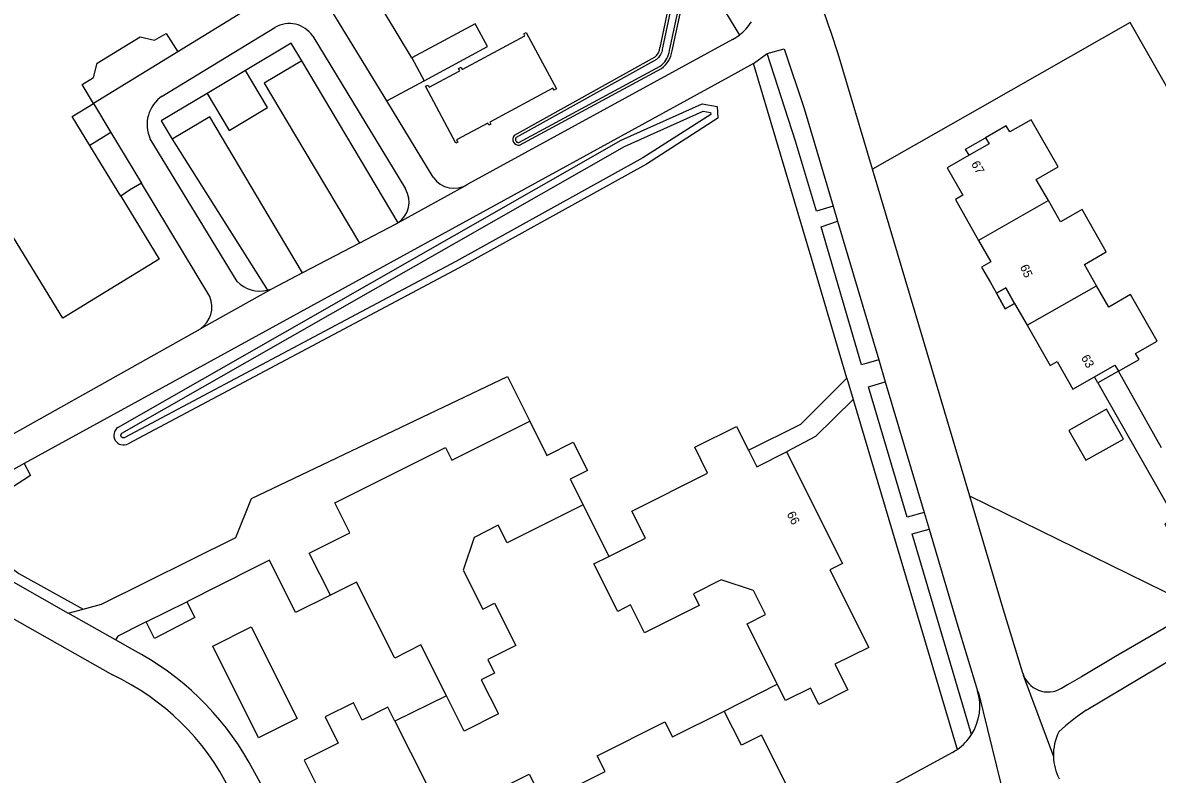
# Model space of a CAD drawing. Extents: x 158132 to 159658, y 385257 to 387209.
# Drawn here: x 158700.3 to 158829.4, y 386574.5 to 386660.1 of the extents above; entities that cross this region are included whole.
import ezdxf

# ---------------------------------------------------------------- set-up
doc = ezdxf.new("R2010")
doc.units = 0
for name, color, linetype in [('IMGEO_Gemengd_bos', 7, 'Continuous'), ('IMGEO_Groenvoorziening', 7, 'Continuous'), ('IMGEO_Pand', 7, 'Continuous'), ('IMGEO_Pand_nummerreeks', 7, 'Continuous'), ('IMGEO_Pand_overbouw', 7, 'Continuous'), ('IMGEO_Parkeervlak_open', 7, 'Continuous'), ('IMGEO_Rijbaan_lokaal_gesloten', 7, 'Continuous'), ('IMGEO_Voetpad_open', 7, 'Continuous'), ('IMGEO_Waterloop', 7, 'Continuous')]:
    doc.layers.add(name, color=color, linetype=linetype)

msp = doc.modelspace()

# ---------------------------------------------------------------- linework, layer by layer
at = {"layer": 'IMGEO_Gemengd_bos'}
msp.add_lwpolyline([(158952.31, 386658.15), (158934.18, 386686.67), (158894, 386663.42), (158841.79, 386632.99), (158839.81, 386636.46), (158826.35, 386660.11), (158809.51, 386650.52), (158797.01, 386643.41)], dxfattribs=at)
at = {"layer": 'IMGEO_Groenvoorziening'}
for points in [[(158774.06, 386663.26), (158772.8, 386657.26)], [(158774.2, 386656.87), (158775.45, 386662.72)], [(158772.24, 386656.16), (158756.24, 386647.23)], [(158756.85, 386646.15), (158773.01, 386654.87)], [(158711.14, 386614), (158768.42, 386646.71), (158777.61, 386650.83), (158779.35, 386650.56), (158779.42, 386649.22), (158771.29, 386643.99), (158749.98, 386632.18)], [(158713.82, 386641.81), (158712.46, 386641), (158711.46, 386640.32)], [(158749.98, 386632.18), (158712.29, 386612.14)], [(158764.08, 386605.19), (158766.99, 386599.3)], [(158780.14, 386581.71), (158786.18, 386584.76)], [(158748.52, 386583.44), (158742.66, 386580.57)]]:
    msp.add_lwpolyline(points, dxfattribs=at)
for centre, radius, start, end in [((158771.3, 386657.32), 1.5, 308.9705, 357.5253), ((158771.31, 386657.24), 2.91, 305.7114, 352.6995), ((158756.73, 386646.8), 0.658, 138.0932, 280.9178), ((158711.77, 386613.1), 1.1, 124.9851, 298.2436)]:
    msp.add_arc(centre, radius, start, end, dxfattribs=at)
at = {"layer": 'IMGEO_Pand'}
for points in [[(158711.46, 386640.32), (158715.84, 386633.16), (158704.85, 386626.45), (158696.4, 386640.22), (158692.6, 386637.91), (158689.71, 386642.62), (158688.04, 386642.98), (158687.21, 386644.23), (158681.2, 386640.63), (158677.49, 386646.69), (158676.16, 386645.86), (158674.35, 386646.32), (158673.56, 386647.64), (158671.05, 386646.11), (158668.36, 386650.5), (158667.29, 386649.86), (158665.53, 386652.75), (158666.58, 386653.45), (158661.41, 386661.95), (158663.9, 386663.45), (158663.11, 386664.82), (158663.55, 386666.62), (158664.88, 386667.4), (158661.04, 386673.7)], [(158725.33, 386661.29), (158717.94, 386656.78)], [(158708.34, 386650.9), (158707.05, 386653.03), (158708.35, 386653.84), (158708.76, 386655.49), (158713.66, 386658.48), (158715.3, 386658.1), (158716.61, 386658.87), (158717.94, 386656.78)], [(158750.18, 386655.01), (158750.31, 386654.77), (158757.45, 386658.6), (158757.32, 386658.83), (158757.6, 386658.98), (158761.05, 386652.55), (158760.77, 386652.4), (158760.64, 386652.64), (158753.46, 386648.77), (158753.59, 386648.53), (158753.35, 386648.4), (158753.22, 386648.64), (158749.68, 386646.73), (158749.81, 386646.49), (158749.58, 386646.36), (158746.15, 386652.84), (158746.43, 386652.99), (158746.56, 386652.76), (158750.03, 386654.61), (158749.9, 386654.85), (158750.18, 386655.01)], [(158707.94, 386646.09), (158705.91, 386649.4), (158708.34, 386650.9)], [(158817.03, 386639.83), (158815.65, 386642.24), (158818.14, 386643.66), (158815.07, 386649.04), (158812.63, 386647.65), (158812.24, 386648.33), (158809.89, 386646.98)], [(158809.89, 386646.98), (158810.28, 386646.29), (158808.01, 386644.99)], [(158711.46, 386640.32), (158707.94, 386646.09)], [(158808.01, 386644.99), (158805.52, 386643.57), (158807.3, 386640.44), (158806.44, 386639.95), (158809.09, 386635.3)], [(158817.03, 386639.83), (158809.09, 386635.3)], [(158822.51, 386630.14), (158821.13, 386632.57), (158823.62, 386633.99), (158820.87, 386638.82), (158818.4, 386637.41), (158817.03, 386639.83)], [(158809.09, 386635.3), (158810.48, 386632.86), (158809.42, 386632.26), (158810.43, 386630.5), (158811.11, 386629.29)], [(158814.6, 386625.63), (158822.51, 386630.14)], [(158824.99, 386620.4), (158827.35, 386621.74), (158826.96, 386622.41), (158829.42, 386623.81), (158826.39, 386629.13), (158823.89, 386627.71), (158822.51, 386630.14)], [(158811.11, 386629.29), (158812.18, 386629.89), (158813.19, 386628.12)], [(158813.19, 386628.12), (158814.6, 386625.63)], [(158814.6, 386625.63), (158817.22, 386621.04), (158818.03, 386621.5), (158819.82, 386618.36), (158822.26, 386619.75)], [(158822.26, 386619.75), (158824.6, 386621.09), (158824.99, 386620.4)], [(158821.28, 386610.26), (158825.56, 386612.68), (158823.64, 386616.08), (158819.36, 386613.65), (158821.28, 386610.26)], [(158735.31, 386594.89), (158732.91, 386599.69), (158737.54, 386602.01), (158735.83, 386605.42), (158748.4, 386611.72), (158749.13, 386610.27), (158758.01, 386614.71)], [(158758.01, 386614.71), (158759.96, 386610.82), (158762.96, 386612.33), (158764.58, 386609.08), (158762.62, 386608.1), (158764.08, 386605.19)], [(158766.99, 386599.3), (158771.16, 386601.39), (158769.61, 386604.47), (158778.25, 386608.8), (158776.78, 386611.74), (158781.54, 386614.12), (158782.91, 386611.4)], [(158782.91, 386611.4), (158783.85, 386609.52), (158787.23, 386611.22)], [(158787.23, 386611.22), (158793.6, 386598.52), (158792.15, 386597.79), (158796.58, 386588.96), (158792.74, 386587.04), (158794.21, 386584.11), (158790.91, 386582.46), (158789.97, 386584.32), (158787.12, 386582.89), (158786.18, 386584.76)], [(158764.08, 386605.19), (158755.43, 386600.86), (158754.42, 386602.86), (158751.67, 386601.48), (158750.42, 386597.74), (158752.65, 386593.3), (158754, 386593.98), (158756.42, 386589.16), (158753.23, 386587.56), (158754, 386586.03), (158752.49, 386585.27), (158754.44, 386581.37), (158750.54, 386579.42), (158748.52, 386583.44)], [(158786.18, 386584.76), (158782.73, 386591.63), (158784.82, 386592.68), (158783.45, 386595.42), (158779.79, 386596.63), (158776.63, 386595.04), (158777.29, 386593.73), (158771.07, 386590.62), (158769.48, 386593.79), (158768.01, 386593.05), (158765.3, 386598.46), (158766.99, 386599.3)], [(158748.52, 386583.44), (158745.62, 386589.23), (158742.63, 386587.74), (158738.29, 386596.39), (158735.31, 386594.89)], [(158727.14, 386578.66), (158721.92, 386589.08), (158726.31, 386591.28), (158731.53, 386580.86), (158727.14, 386578.66)], [(158742.66, 386580.57), (158741.86, 386582.15), (158738.92, 386580.68), (158737.93, 386582.65), (158734.71, 386581.03), (158736.2, 386578.04), (158732.33, 386576.1), (158736.78, 386567.22), (158735.31, 386566.48), (158741.61, 386553.92), (158744.33, 386555.29), (158746.67, 386550.62), (158753.55, 386554.07), (158752.08, 386557), (158759.32, 386560.63), (158757.79, 386563.7), (158760.45, 386565.03), (158761.99, 386561.96)], [(158742.66, 386580.57), (158746.2, 386573.49), (158744.17, 386572.47), (158745.52, 386569.77), (158749.28, 386568.52), (158752.34, 386570.05), (158751.67, 386571.39), (158757.93, 386574.53), (158759.55, 386571.29), (158766.58, 386574.81), (158765.67, 386576.62), (158773.39, 386580.49), (158774.25, 386578.76), (158780.14, 386581.71)], [(158769.03, 386562.57), (158771.99, 386564.05), (158772.9, 386562.24), (158780.53, 386566.07), (158779.62, 386567.87), (158787.86, 386572), (158784.36, 386578.96), (158782.09, 386577.82), (158780.14, 386581.71)]]:
    msp.add_lwpolyline(points, dxfattribs=at)
at = {"layer": 'IMGEO_Pand_overbouw'}
msp.add_lwpolyline([(158813.19, 386628.12), (158812.18, 386629.89), (158811.11, 386629.29), (158812.12, 386627.51)], close=True, dxfattribs=at)
at = {"layer": 'IMGEO_Parkeervlak_open'}
for points in [[(158744.59, 386656.1), (158737.28, 386668.25), (158737.12, 386668.52), (158732.83, 386665.79)], [(158721.29, 386652.03), (158723.8, 386647.82), (158728.16, 386650.42), (158725.64, 386654.65)], [(158732.05, 386655.73), (158727.79, 386653.2), (158732.31, 386645.61), (158738.63, 386634.99)], [(158741.72, 386651.19), (158745.99, 386653.48)], [(158732.15, 386631.6), (158727.63, 386639.2), (158721.58, 386649.36), (158717.32, 386646.82)]]:
    msp.add_lwpolyline(points, dxfattribs=at)
at = {"layer": 'IMGEO_Rijbaan_lokaal_gesloten'}
for points in [[(158741.72, 386651.19), (158732.83, 386665.79)], [(158716.18, 386651.73), (158729, 386659.54)], [(158733.3, 386658.54), (158743.86, 386641.15)], [(158781.06, 386658.16), (158750.96, 386641.69)], [(158717.94, 386656.78), (158708.34, 386650.9)], [(158783.46, 386655.44), (158785.02, 386656.56)], [(158785.02, 386656.56), (158786.97, 386657.09), (158789.22, 386650.31), (158792.53, 386639.18)], [(158797.01, 386643.41), (158793.12, 386656.52)], [(158783.46, 386655.44), (158780.58, 386653.86), (158700.45, 386609.88)], [(158708.34, 386650.9), (158710.34, 386647.57)], [(158747.01, 386642.5), (158741.72, 386651.19)], [(158710.34, 386647.57), (158713.82, 386641.81)], [(158724.69, 386630.62), (158714.81, 386646.85)], [(158808.08, 386606.17), (158797.01, 386643.41)], [(158721.6, 386628.89), (158713.82, 386641.81)], [(158750.96, 386641.69), (158750.87, 386641.61), (158743.02, 386637.3)], [(158792.53, 386639.18), (158793.03, 386637.5)], [(158743.02, 386637.3), (158742.85, 386637.2), (158742.68, 386637.11), (158738.63, 386634.99)], [(158793.03, 386637.5), (158797.73, 386621.7)], [(158738.63, 386634.99), (158732.15, 386631.6)], [(158732.15, 386631.6), (158728.62, 386629.76)], [(158728.62, 386629.76), (158720.52, 386625.21)], [(158728.62, 386629.76), (158728.39, 386629.68), (158728.16, 386629.62)], [(158691.56, 386608.98), (158720.52, 386625.21)], [(158797.73, 386621.7), (158798.47, 386619.19)], [(158798.47, 386619.19), (158802.9, 386604.3)], [(158866.59, 386611.69), (158830.89, 386591.54), (158824.65, 386587.92), (158820.79, 386585.6), (158819.2, 386584.7), (158818.52, 386584.29)], [(158700.45, 386609.88), (158698.89, 386609.02)], [(158814.12, 386586), (158811.89, 386593.35), (158808.08, 386606.17)], [(158694.63, 386604.42), (158694.54, 386604.09), (158694.45, 386603.57), (158694.4, 386603.05), (158694.4, 386602.52), (158694.44, 386602), (158694.52, 386601.48), (158694.65, 386600.97), (158694.83, 386600.47), (158695.04, 386600), (158695.27, 386599.57), (158695.53, 386599.17), (158695.8, 386598.79), (158696.31, 386598.13), (158696.44, 386597.98), (158705.47, 386592.86)], [(158802.9, 386604.3), (158803.45, 386602.42)], [(158803.45, 386602.42), (158806.62, 386591.76), (158808.97, 386584.02)], [(158694.75, 386594.73), (158710.5, 386585.82)], [(158710.86, 386589.8), (158705.47, 386592.86)], [(158821.34, 386581.8), (158838.06, 386591.79)], [(158712.79, 386588.71), (158710.86, 386589.8)], [(158814.12, 386586), (158814.16, 386585.8), (158817.6, 386576.53)], [(158808.97, 386584.02), (158809.09, 386583.79), (158812.13, 386571.24)], [(158806.1, 386577), (158771.7, 386558.28), (158766.58, 386555.35), (158764.89, 386554.44)], [(158741.17, 386548.87), (158737.97, 386554.13), (158726.07, 386575.86)]]:
    msp.add_lwpolyline(points, dxfattribs=at)
for centre, radius, start, end in [((158685.63, 386622.02), 112.89, 17.7969, 24.7835), ((158730.63, 386656.8), 3.19, 33.1591, 120.7601), ((158778.23, 386663.38), 5.94, 307.638, 327.506), ((158778.16, 386663.45), 6.04, 298.7274, 307.7499), ((158718.37, 386648.48), 3.92, 123.9749, 204.7267), ((158749.4, 386644.11), 2.88, 214.1331, 302.7333), ((158741.44, 386639.67), 2.84, 303.7328, 31.4023), ((158727.32, 386633.18), 3.66, 224.2287, 283.3752), ((158718.83, 386627.71), 3.01, 304.032, 23.1502), ((158697.43, 386559.54), 32.97, 29.6632, 62.2303), ((158698.6, 386560.29), 28.16, 26.2071, 64.993), ((158816.99, 386586.88), 3, 196.937, 300.5922), ((158803.23, 386582.27), 6, 327.3831, 16.9079), ((158833.91, 386562.57), 22.97, 123.1752, 133.0694), ((158803.26, 386582.25), 5.97, 304.7216, 327.4169), ((158823.46, 386576.72), 5.86, 153.2518, 181.8281), ((158803.27, 386582.21), 5.93, 298.5113, 304.8301), ((158823.46, 386576.71), 5.87, 181.7935, 207.7556)]:
    msp.add_arc(centre, radius, start, end, dxfattribs=at)
at = {"layer": 'IMGEO_Voetpad_open'}
for points in [[(158728.44, 386746.57), (158781.86, 386658.68)], [(158745.99, 386653.48), (158753.21, 386657.36), (158751.8, 386659.97), (158744.59, 386656.1)], [(158732.05, 386655.73), (158730.85, 386657.75), (158725.64, 386654.65)], [(158744.59, 386656.1), (158745.99, 386653.48)], [(158792.53, 386639.18), (158790.63, 386638.62), (158788.24, 386646.61), (158785.02, 386656.56)], [(158725.64, 386654.65), (158721.29, 386652.03)], [(158743.02, 386637.3), (158732.05, 386655.73)], [(158794.1, 386619.62), (158790.13, 386633), (158783.46, 386655.44)], [(158721.29, 386652.03), (158716.07, 386648.92), (158717.32, 386646.82)], [(158710.34, 386647.57), (158707.94, 386646.09)], [(158808.01, 386644.99), (158807.61, 386645.69), (158809.89, 386646.98)], [(158717.32, 386646.82), (158728.16, 386629.62)], [(158797.73, 386621.7), (158795.75, 386621.11), (158791.16, 386636.84), (158793.03, 386637.5)], [(158813.19, 386628.12), (158812.12, 386627.51), (158811.11, 386629.29)], [(158707.18, 386593.32), (158709.26, 386593.88), (158724.57, 386601.46), (158726.34, 386605.89), (158755.46, 386619.79), (158758.01, 386614.71)], [(158824.99, 386620.4), (158822.65, 386619.06)], [(158829.92, 386611.68), (158824.99, 386620.4)], [(158782.91, 386611.4), (158788.86, 386614.38), (158794.1, 386619.62)], [(158794.1, 386619.62), (158794.82, 386617.19)], [(158802.9, 386604.3), (158800.95, 386603.8), (158796.54, 386618.61), (158798.47, 386619.19)], [(158822.65, 386619.06), (158822.26, 386619.75)], [(158822.65, 386619.06), (158831.43, 386603.67), (158830.27, 386603.03), (158833.74, 386596.73), (158832.66, 386596.14), (158833.32, 386594.94)], [(158794.82, 386617.19), (158790.54, 386612.95), (158787.23, 386611.22)], [(158794.82, 386617.19), (158806.58, 386577.59), (158806.66, 386577.35)], [(158700.45, 386609.88), (158701.19, 386608.53), (158697.58, 386606.21)], [(158833.32, 386594.94), (158832.23, 386594.34), (158808.08, 386606.17)], [(158808.29, 386579.04), (158801.51, 386601.88), (158803.45, 386602.42)], [(158697.52, 386599.12), (158699.85, 386597.38), (158707.18, 386593.32)], [(158735.31, 386594.89), (158731.36, 386592.91), (158728.39, 386598.87), (158726.71, 386598.04), (158718.96, 386594.16)], [(158718.96, 386594.16), (158719.9, 386592.36), (158715.28, 386589.97), (158714.98, 386590.57), (158714.33, 386591.85)], [(158714.33, 386591.85), (158718.96, 386594.16)], [(158705.47, 386592.86), (158707.18, 386593.32)], [(158714.33, 386591.85), (158713.9, 386591.64), (158711.11, 386590.24), (158710.86, 386589.8)]]:
    msp.add_lwpolyline(points, dxfattribs=at)
at = {"layer": 'IMGEO_Waterloop'}
for points in [[(158774.35, 386663.13), (158773.1, 386657.22), (158773.09, 386657.06), (158773.06, 386656.91), (158773.02, 386656.77), (158772.97, 386656.62), (158772.9, 386656.48), (158772.82, 386656.35), (158772.74, 386656.23), (158772.64, 386656.11), (158772.53, 386656), (158772.42, 386655.9), (158756.44, 386647), (158756.42, 386646.97), (158756.41, 386646.94), (158756.4, 386646.92), (158756.39, 386646.89), (158756.38, 386646.86), (158756.38, 386646.83), (158756.38, 386646.8), (158756.38, 386646.77), (158756.38, 386646.73), (158756.39, 386646.71), (158756.4, 386646.68), (158756.41, 386646.65), (158756.42, 386646.62), (158756.44, 386646.6), (158756.46, 386646.57), (158756.48, 386646.55), (158756.5, 386646.53), (158756.53, 386646.51), (158756.55, 386646.49), (158756.58, 386646.48), (158756.61, 386646.47), (158756.64, 386646.46), (158756.67, 386646.45), (158756.7, 386646.45), (158756.73, 386646.44), (158756.76, 386646.45), (158772.85, 386655.13), (158773.03, 386655.28), (158773.2, 386655.44), (158773.36, 386655.62), (158773.5, 386655.82), (158773.62, 386656.02), (158773.72, 386656.23), (158773.8, 386656.46), (158773.86, 386656.68), (158773.9, 386656.92), (158775.15, 386662.78)], [(158711.91, 386612.84), (158711.89, 386612.83), (158711.87, 386612.82), (158711.84, 386612.82), (158711.82, 386612.81), (158711.79, 386612.81), (158711.77, 386612.81), (158711.74, 386612.81), (158711.71, 386612.81), (158711.69, 386612.82), (158711.67, 386612.83), (158711.64, 386612.84), (158711.62, 386612.85), (158711.6, 386612.86), (158711.58, 386612.88), (158711.56, 386612.9), (158711.54, 386612.92), (158711.53, 386612.94), (158711.51, 386612.96), (158711.5, 386612.98), (158711.49, 386613.01), (158711.49, 386613.03), (158711.48, 386613.06), (158711.48, 386613.08), (158711.48, 386613.11), (158711.48, 386613.13), (158711.48, 386613.16), (158711.49, 386613.18), (158711.49, 386613.21), (158711.5, 386613.23), (158711.52, 386613.25), (158711.53, 386613.28), (158711.55, 386613.3), (158711.56, 386613.31), (158711.58, 386613.33), (158768.78, 386646), (158777.73, 386650), (158778.59, 386649.87), (158778.6, 386649.64), (158770.88, 386644.68), (158749.6, 386632.88), (158711.91, 386612.84)]]:
    msp.add_lwpolyline(points, dxfattribs=at)

# ---------------------------------------------------------------- texts
at = {"layer": 'IMGEO_Pand_nummerreeks'}
for s, rotation, p in [('67', 299.9688, (158808.2, 386644.01)), ('65', 293.7947, (158813.77, 386632.3)), ('63', 299.7322, (158820.71, 386621.94)), ('66', 297.1809, (158787.22, 386604.14))]:
    msp.add_text(s, height=1, rotation=rotation, dxfattribs=at).set_placement(p)

doc.saveas('drawing.dxf')
